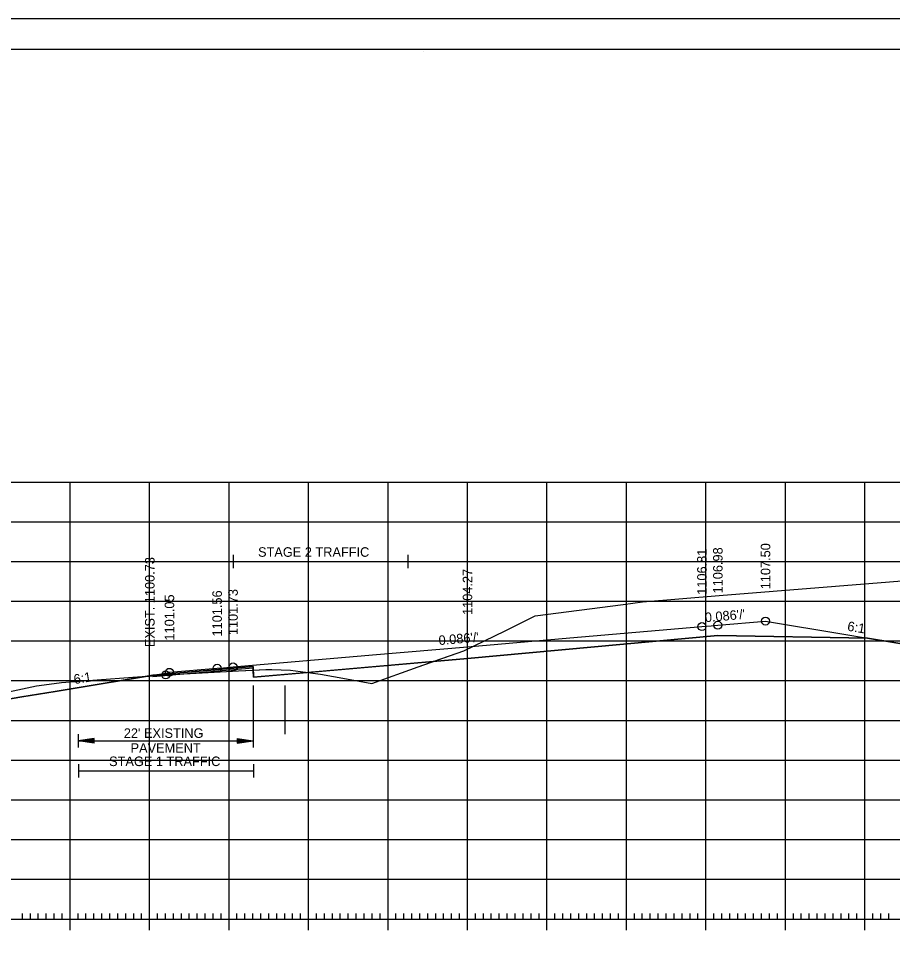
# Model space of a CAD drawing. Extents: x 1322838 to 1324533, y 339903 to 351025.
# Drawn here: x 1323647.2 to 1323757.2, y 349203.1 to 349318.6 of the extents above; entities that cross this region are included whole.
import ezdxf

# ---------------------------------------------------------------- set-up
doc = ezdxf.new("R2010")
doc.units = 0
for name, color, linetype in [('R_Alt Surface', 7, 'Continuous'), ('R_Axis', 7, 'Continuous'), ('R_Axis Annot', 7, 'Continuous'), ('R_Border', 7, 'Continuous'), ('R_Exist Surface', 7, 'Continuous'), ('R_Fin Surface', 7, 'Continuous'), ('R_Fin Surface Annot', 7, 'Continuous'), ('R_Grid', 7, 'Continuous'), ('R_No Plot', 7, 'Continuous'), ('R_Xsect Elev', 7, 'Continuous')]:
    doc.layers.add(name, color=color, linetype=linetype)

msp = doc.modelspace()

# ---------------------------------------------------------------- linework, layer by layer
at = {"layer": 'R_Alt Surface'}
msp.add_lwpolyline([(1323664.14, 349235.92), (1323676.77, 349237.01), (1323676.78, 349235.67), (1323703.72, 349237.99), (1323735.22, 349240.91), (1323754.04, 349240.58)], dxfattribs=at)
at = {"layer": 'R_Axis'}
for p, q in [((1323653.72, 349203.82), (1323653.72, 349206.62)), ((1323663.72, 349203.82), (1323663.72, 349206.62)), ((1323673.72, 349203.82), (1323673.72, 349206.62)), ((1323683.72, 349203.82), (1323683.72, 349206.62)), ((1323693.72, 349203.82), (1323693.72, 349206.62)), ((1323703.72, 349203.82), (1323703.72, 349206.62)), ((1323713.72, 349203.82), (1323713.72, 349206.62)), ((1323723.72, 349203.82), (1323723.72, 349206.62)), ((1323733.72, 349203.82), (1323733.72, 349206.62)), ((1323743.72, 349203.82), (1323743.72, 349206.62)), ((1323753.72, 349203.82), (1323753.72, 349206.62)), ((1323563.72, 349205.22), (1323843.72, 349205.22)), ((1323647.72, 349205.22), (1323647.72, 349205.92)), ((1323648.72, 349205.22), (1323648.72, 349205.92)), ((1323649.72, 349205.22), (1323649.72, 349205.92)), ((1323650.72, 349205.22), (1323650.72, 349205.92)), ((1323651.72, 349205.22), (1323651.72, 349205.92)), ((1323652.72, 349205.22), (1323652.72, 349205.92)), ((1323654.72, 349205.22), (1323654.72, 349205.92)), ((1323655.72, 349205.22), (1323655.72, 349205.92)), ((1323656.72, 349205.22), (1323656.72, 349205.92)), ((1323657.72, 349205.22), (1323657.72, 349205.92)), ((1323658.72, 349205.22), (1323658.72, 349205.92)), ((1323659.72, 349205.22), (1323659.72, 349205.92)), ((1323660.72, 349205.22), (1323660.72, 349205.92)), ((1323661.72, 349205.22), (1323661.72, 349205.92)), ((1323662.72, 349205.22), (1323662.72, 349205.92)), ((1323664.72, 349205.22), (1323664.72, 349205.92)), ((1323665.72, 349205.22), (1323665.72, 349205.92)), ((1323666.72, 349205.22), (1323666.72, 349205.92)), ((1323667.72, 349205.22), (1323667.72, 349205.92)), ((1323668.72, 349205.22), (1323668.72, 349205.92)), ((1323669.72, 349205.22), (1323669.72, 349205.92)), ((1323670.72, 349205.22), (1323670.72, 349205.92)), ((1323671.72, 349205.22), (1323671.72, 349205.92)), ((1323672.72, 349205.22), (1323672.72, 349205.92)), ((1323674.72, 349205.22), (1323674.72, 349205.92)), ((1323675.72, 349205.22), (1323675.72, 349205.92)), ((1323676.72, 349205.22), (1323676.72, 349205.92)), ((1323677.72, 349205.22), (1323677.72, 349205.92)), ((1323678.72, 349205.22), (1323678.72, 349205.92)), ((1323679.72, 349205.22), (1323679.72, 349205.92)), ((1323680.72, 349205.22), (1323680.72, 349205.92)), ((1323681.72, 349205.22), (1323681.72, 349205.92)), ((1323682.72, 349205.22), (1323682.72, 349205.92)), ((1323684.72, 349205.22), (1323684.72, 349205.92)), ((1323685.72, 349205.22), (1323685.72, 349205.92)), ((1323686.72, 349205.22), (1323686.72, 349205.92)), ((1323687.72, 349205.22), (1323687.72, 349205.92)), ((1323688.72, 349205.22), (1323688.72, 349205.92)), ((1323689.72, 349205.22), (1323689.72, 349205.92)), ((1323690.72, 349205.22), (1323690.72, 349205.92)), ((1323691.72, 349205.22), (1323691.72, 349205.92)), ((1323692.72, 349205.22), (1323692.72, 349205.92)), ((1323694.72, 349205.22), (1323694.72, 349205.92)), ((1323695.72, 349205.22), (1323695.72, 349205.92)), ((1323696.72, 349205.22), (1323696.72, 349205.92)), ((1323697.72, 349205.22), (1323697.72, 349205.92)), ((1323698.72, 349205.22), (1323698.72, 349205.92)), ((1323699.72, 349205.22), (1323699.72, 349205.92)), ((1323700.72, 349205.22), (1323700.72, 349205.92)), ((1323701.72, 349205.22), (1323701.72, 349205.92)), ((1323702.72, 349205.22), (1323702.72, 349205.92)), ((1323704.72, 349205.22), (1323704.72, 349205.92)), ((1323705.72, 349205.22), (1323705.72, 349205.92)), ((1323706.72, 349205.22), (1323706.72, 349205.92)), ((1323707.72, 349205.22), (1323707.72, 349205.92)), ((1323708.72, 349205.22), (1323708.72, 349205.92)), ((1323709.72, 349205.22), (1323709.72, 349205.92)), ((1323710.72, 349205.22), (1323710.72, 349205.92)), ((1323711.72, 349205.22), (1323711.72, 349205.92)), ((1323712.72, 349205.22), (1323712.72, 349205.92)), ((1323714.72, 349205.22), (1323714.72, 349205.92)), ((1323715.72, 349205.22), (1323715.72, 349205.92)), ((1323716.72, 349205.22), (1323716.72, 349205.92)), ((1323717.72, 349205.22), (1323717.72, 349205.92)), ((1323718.72, 349205.22), (1323718.72, 349205.92)), ((1323719.72, 349205.22), (1323719.72, 349205.92)), ((1323720.72, 349205.22), (1323720.72, 349205.92)), ((1323721.72, 349205.22), (1323721.72, 349205.92)), ((1323722.72, 349205.22), (1323722.72, 349205.92)), ((1323724.72, 349205.22), (1323724.72, 349205.92)), ((1323725.72, 349205.22), (1323725.72, 349205.92)), ((1323726.72, 349205.22), (1323726.72, 349205.92)), ((1323727.72, 349205.22), (1323727.72, 349205.92)), ((1323728.72, 349205.22), (1323728.72, 349205.92)), ((1323729.72, 349205.22), (1323729.72, 349205.92)), ((1323730.72, 349205.22), (1323730.72, 349205.92)), ((1323731.72, 349205.22), (1323731.72, 349205.92)), ((1323732.72, 349205.22), (1323732.72, 349205.92)), ((1323734.72, 349205.22), (1323734.72, 349205.92)), ((1323735.72, 349205.22), (1323735.72, 349205.92)), ((1323736.72, 349205.22), (1323736.72, 349205.92)), ((1323737.72, 349205.22), (1323737.72, 349205.92)), ((1323738.72, 349205.22), (1323738.72, 349205.92)), ((1323739.72, 349205.22), (1323739.72, 349205.92)), ((1323740.72, 349205.22), (1323740.72, 349205.92)), ((1323741.72, 349205.22), (1323741.72, 349205.92)), ((1323742.72, 349205.22), (1323742.72, 349205.92)), ((1323744.72, 349205.22), (1323744.72, 349205.92)), ((1323745.72, 349205.22), (1323745.72, 349205.92)), ((1323746.72, 349205.22), (1323746.72, 349205.92)), ((1323747.72, 349205.22), (1323747.72, 349205.92)), ((1323748.72, 349205.22), (1323748.72, 349205.92)), ((1323749.72, 349205.22), (1323749.72, 349205.92)), ((1323750.72, 349205.22), (1323750.72, 349205.92)), ((1323751.72, 349205.22), (1323751.72, 349205.92)), ((1323752.72, 349205.22), (1323752.72, 349205.92)), ((1323754.72, 349205.22), (1323754.72, 349205.92)), ((1323755.72, 349205.22), (1323755.72, 349205.92)), ((1323756.72, 349205.22), (1323756.72, 349205.92))]:
    msp.add_line(p, q, dxfattribs=at)
at = {"layer": 'R_Axis Annot'}
for p, q in [((1323674.22, 349251.07), (1323674.22, 349249.37)), ((1323674.22, 349250.22), (1323696.22, 349250.22)), ((1323696.22, 349251.07), (1323696.22, 349249.37)), ((1323654.75, 349228.49), (1323654.75, 349226.79)), ((1323676.75, 349228.49), (1323676.75, 349226.79)), ((1323656.75, 349227.94), (1323654.75, 349227.64)), ((1323656.75, 349227.34), (1323654.75, 349227.64)), ((1323654.75, 349227.64), (1323676.75, 349227.64)), ((1323656.75, 349227.89), (1323655.08, 349227.64)), ((1323656.75, 349227.39), (1323655.08, 349227.64)), ((1323656.75, 349227.84), (1323655.43, 349227.64)), ((1323656.75, 349227.44), (1323655.43, 349227.64)), ((1323656.75, 349227.79), (1323655.76, 349227.64)), ((1323656.75, 349227.49), (1323655.76, 349227.64)), ((1323656.75, 349227.74), (1323656.1, 349227.64)), ((1323656.75, 349227.54), (1323656.1, 349227.64)), ((1323656.75, 349227.69), (1323656.43, 349227.64)), ((1323656.75, 349227.59), (1323656.43, 349227.64)), ((1323656.75, 349227.34), (1323656.75, 349227.94)), ((1323674.75, 349227.94), (1323676.75, 349227.64)), ((1323674.75, 349227.94), (1323674.75, 349227.34)), ((1323674.75, 349227.89), (1323676.41, 349227.64)), ((1323674.75, 349227.84), (1323676.07, 349227.64)), ((1323674.75, 349227.79), (1323675.74, 349227.64)), ((1323674.75, 349227.74), (1323675.4, 349227.64)), ((1323674.75, 349227.69), (1323675.06, 349227.64)), ((1323674.75, 349227.34), (1323676.75, 349227.64)), ((1323674.75, 349227.54), (1323675.4, 349227.64)), ((1323674.75, 349227.44), (1323676.07, 349227.64)), ((1323674.75, 349227.39), (1323676.41, 349227.64)), ((1323674.75, 349227.49), (1323675.74, 349227.64)), ((1323674.75, 349227.59), (1323675.06, 349227.64)), ((1323654.79, 349224.73), (1323654.79, 349223.02)), ((1323676.79, 349224.73), (1323676.79, 349223.02)), ((1323654.79, 349223.88), (1323676.79, 349223.88))]:
    msp.add_line(p, q, dxfattribs=at)
at = {"layer": 'R_Border'}
for p, q in [((1323545.72, 349314.68), (1323861.9, 349314.68)), ((1323698.24, 349314.42), (1323698.24, 349314.42)), ((1323698.24, 349314.42), (1323698.24, 349314.42))]:
    msp.add_line(p, q, dxfattribs=at)
at = {"layer": 'R_Exist Surface'}
msp.add_lwpolyline([(1323643.58, 349233.33), (1323649.5, 349234.56), (1323650.47, 349234.68), (1323652.64, 349234.98), (1323661.61, 349235.64), (1323665.75, 349235.94), (1323674.91, 349236.46), (1323678.36, 349236.64), (1323679.1, 349236.62), (1323681.46, 349236.55), (1323683.34, 349236.29), (1323685.23, 349236.05), (1323688.51, 349235.44), (1323691.69, 349234.86), (1323697.53, 349236.96), (1323703.27, 349238.99), (1323708.48, 349241.51), (1323712.24, 349243.38), (1323723.31, 349244.8), (1323725.76, 349245.13), (1323735.38, 349245.95), (1323786.1, 349249.99)], dxfattribs=at)
at = {"layer": 'R_Fin Surface'}
msp.add_lwpolyline([(1323644.21, 349232.6), (1323647.63, 349233.17), (1323651.84, 349233.87), (1323651.84, 349233.87), (1323666.21, 349236.26), (1323666.22, 349236.27), (1323666.22, 349236.27), (1323672.22, 349236.78), (1323673.02, 349236.85), (1323674.22, 349236.95), (1323674.22, 349236.95), (1323692.27, 349238.51), (1323703.72, 349239.49), (1323703.73, 349239.49), (1323716.58, 349240.6), (1323733.22, 349242.03), (1323734.38, 349242.13), (1323735.22, 349242.2), (1323741.21, 349242.72), (1323741.22, 349242.72), (1323751.06, 349241.08), (1323754.04, 349240.58), (1323763.22, 349239.05)], dxfattribs=at)
at = {"layer": 'R_Grid'}
for p, q in [((1323563.72, 349260.22), (1323843.72, 349260.22)), ((1323653.72, 349205.22), (1323653.72, 349260.22)), ((1323663.72, 349205.22), (1323663.72, 349260.22)), ((1323673.72, 349205.22), (1323673.72, 349260.22)), ((1323683.72, 349205.22), (1323683.72, 349260.22)), ((1323693.72, 349205.22), (1323693.72, 349260.22)), ((1323703.72, 349205.22), (1323703.72, 349260.22)), ((1323713.72, 349205.22), (1323713.72, 349260.22)), ((1323723.72, 349205.22), (1323723.72, 349260.22)), ((1323733.72, 349205.22), (1323733.72, 349260.22)), ((1323743.72, 349205.22), (1323743.72, 349260.22)), ((1323753.72, 349205.22), (1323753.72, 349260.22)), ((1323563.72, 349255.22), (1323843.72, 349255.22)), ((1323563.72, 349250.22), (1323843.72, 349250.22)), ((1323563.72, 349245.22), (1323843.72, 349245.22)), ((1323563.72, 349240.22), (1323843.72, 349240.22)), ((1323563.72, 349235.22), (1323843.72, 349235.22)), ((1323563.72, 349230.22), (1323843.72, 349230.22)), ((1323563.72, 349225.22), (1323843.72, 349225.22)), ((1323563.72, 349220.22), (1323843.72, 349220.22)), ((1323563.72, 349215.22), (1323843.72, 349215.22)), ((1323563.72, 349210.22), (1323843.72, 349210.22)), ((1323563.72, 349205.22), (1323843.72, 349205.22))]:
    msp.add_line(p, q, dxfattribs=at)
at = {"layer": 'R_No Plot'}
for p, q in [((1323533.31, 349318.57), (1323866.65, 349318.57)), ((1323676.75, 349234.6), (1323676.75, 349228.49)), ((1323680.75, 349234.6), (1323680.75, 349228.49))]:
    msp.add_line(p, q, dxfattribs=at)
for points in [[(1323533.31, 349318.57), (1323866.65, 349318.57), (1323866.65, 349105.24), (1323533.31, 349105.24)], [(1323779.64, 349314.68), (1323799.26, 349314.68), (1323799.26, 349304.8), (1323815.37, 349304.8), (1323838.57, 349304.8), (1323838.57, 349272.13), (1323861.77, 349272.13), (1323861.9, 349109.22), (1323545.72, 349109.22), (1323545.72, 349314.68)], [(1323699.39, 349237.62), (1323703.27, 349238.99), (1323708.48, 349241.51), (1323712.24, 349243.38), (1323723.31, 349244.8), (1323725.76, 349245.13), (1323735.38, 349245.95), (1323786.1, 349249.99), (1323796.67, 349250.2), (1323796.66, 349250.2), (1323763.22, 349239.05), (1323754.04, 349240.58), (1323735.22, 349240.91), (1323703.72, 349237.99)], [(1323683.62, 349236.26), (1323685.23, 349236.05), (1323688.51, 349235.44), (1323691.69, 349234.86), (1323697.53, 349236.96), (1323699.39, 349237.62)], [(1323663.16, 349235.76), (1323665.75, 349235.94), (1323674.91, 349236.46), (1323676.77, 349236.56), (1323676.77, 349237.01), (1323664.14, 349235.92)], [(1323676.77, 349236.56), (1323678.36, 349236.64), (1323679.1, 349236.62), (1323681.46, 349236.55), (1323683.34, 349236.29), (1323683.62, 349236.26), (1323676.78, 349235.67)], [(1323640.56, 349232.53), (1323641.83, 349232.94), (1323643.58, 349233.33), (1323649.5, 349234.56), (1323650.47, 349234.68), (1323652.64, 349234.98), (1323661.61, 349235.64), (1323663.16, 349235.76), (1323651.84, 349233.87), (1323651.84, 349233.87), (1323647.63, 349233.17), (1323644.21, 349232.6), (1323643.15, 349232.58), (1323640.56, 349232.53), (1323640.56, 349232.53)]]:
    msp.add_lwpolyline(points, close=True, dxfattribs=at)
msp.add_lwpolyline([(1323664.15, 349235.75), (1323676.77, 349236.84)], dxfattribs=at)
for centre in [(1323741.22, 349242.72), (1323733.22, 349242.03), (1323735.22, 349242.2), (1323672.22, 349236.78), (1323674.22, 349236.95), (1323665.75, 349235.94), (1323666.22, 349236.27)]:
    msp.add_circle(centre, 0.5, dxfattribs=at)

# ---------------------------------------------------------------- texts
at = {"layer": 'R_Axis Annot'}
for s, p in [('STAGE 2 TRAFFIC', (1323677.37, 349250.81)), ("22' EXISTING ", (1323660.48, 349228.02)), ('PAVEMENT', (1323661.33, 349226.15)), ('STAGE 1 TRAFFIC', (1323658.63, 349224.47))]:
    msp.add_text(s, height=1.2, dxfattribs=at).set_placement(p)
at = {"layer": 'R_Fin Surface Annot'}
for s, rotation, p in [('1107.50', 90, (1323741.82, 349246.72)), ('1106.81', 90, (1323733.82, 349246.03)), ('1106.98', 90, (1323735.82, 349246.2)), ('1104.27', 90, (1323704.32, 349243.49)), ('1101.56', 90, (1323672.82, 349240.78)), ('1101.73', 90, (1323674.82, 349240.95)), ('1101.05', 90, (1323666.82, 349240.27)), ("0.086'/'", 4.9154, (1323733.64, 349242.57)), ('6:1', 350.5392, (1323751.45, 349241.52)), ("0.086'/'", 4.9154, (1323700.14, 349239.69)), ('6:1', 9.4606, (1323654.28, 349234.78))]:
    msp.add_text(s, height=1.2, rotation=rotation, dxfattribs=at).set_placement(p)
at = {"layer": 'R_Xsect Elev'}
msp.add_text('EXIST. 1100.73', height=1.2, rotation=90, dxfattribs=at).set_placement((1323664.35, 349239.44))

doc.saveas('drawing.dxf')
